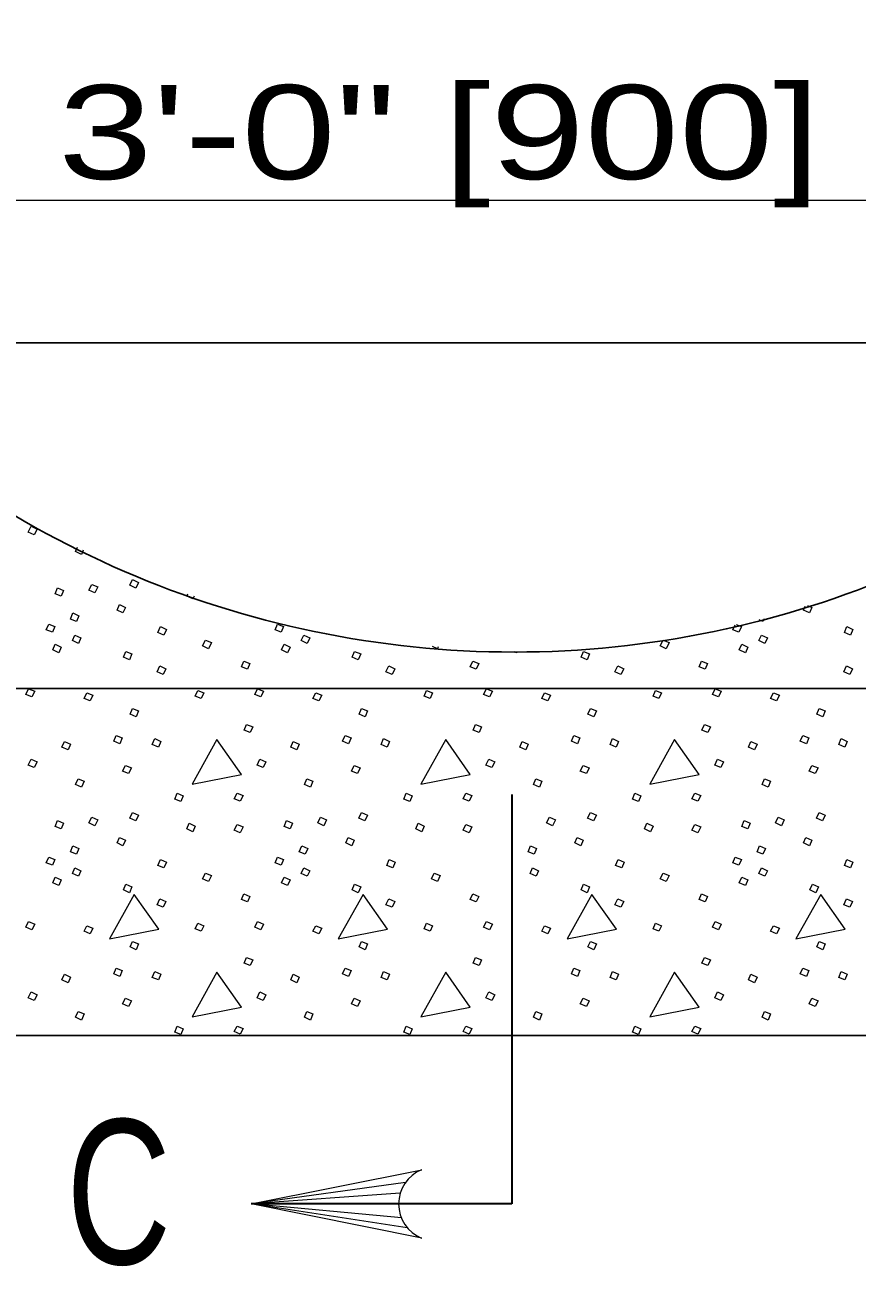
# Model space of a CAD drawing. Extents: x 1083.1 to 1123, y 697.4 to 741.4.
# Drawn here: x 1093.443 to 1094.824, y 721.297 to 723.357 of the extents above; entities that cross this region are included whole.
import ezdxf

# ---------------------------------------------------------------- set-up
doc = ezdxf.new("R2010")
doc.units = 0
doc.header["$LTSCALE"] = 0.062
doc.layers.add('1', color=7, linetype='Continuous', lineweight=13)

msp = doc.modelspace()

# ---------------------------------------------------------------- linework, layer by layer
at = {"layer": '1'}
for p, q in [((1095.442, 723.06533), (1093.0675, 723.06533)), ((1094.07458, 721.43558), (1093.81817, 721.39975)), ((1094.06592, 721.41783), (1093.81817, 721.39975)), ((1094.06325, 721.39975), (1093.81817, 721.39975)), ((1094.06783, 721.37667), (1093.81817, 721.39975)), ((1094.07758, 721.36008), (1093.81817, 721.39975))]:
    msp.add_line(p, q, dxfattribs=at)
at = {"layer": '1', "lineweight": 25}
for p, q in [((1093.0675, 722.82933), (1095.442, 722.82933)), ((1092.53542, 722.25542), (1095.96625, 722.25542))]:
    msp.add_line(p, q, dxfattribs=at)
at = {"layer": '1', "lineweight": 35}
for p, q in [((1094.25083, 722.07933), (1094.25083, 721.39975)), ((1094.25083, 721.39975), (1093.81817, 721.39975))]:
    msp.add_line(p, q, dxfattribs=at)
at = {"layer": '1', "lineweight": 25}
msp.add_lwpolyline([(1093.0675, 725.37967), (1092.53542, 725.37967), (1092.53542, 721.67958), (1095.96625, 721.67958), (1095.96625, 725.37967)], dxfattribs=at)
at = {"layer": '1'}
for points in [[(1093.45308, 722.52458), (1093.46308, 722.52), (1093.45842, 722.51067), (1093.44842, 722.51467)], [(1093.49708, 722.42267), (1093.50708, 722.418), (1093.50308, 722.40867), (1093.49308, 722.41267)], [(1093.55375, 722.428), (1093.56375, 722.424), (1093.55908, 722.414), (1093.54908, 722.41867)], [(1093.62167, 722.436), (1093.63167, 722.43133), (1093.627, 722.422), (1093.617, 722.42667)], [(1093.52242, 722.38067), (1093.53242, 722.376), (1093.52842, 722.36675), (1093.51842, 722.37067)], [(1093.59967, 722.39467), (1093.60967, 722.39), (1093.60567, 722.38067), (1093.59575, 722.38533)], [(1093.48242, 722.36208), (1093.49242, 722.35808), (1093.48842, 722.34875), (1093.47842, 722.35275)], [(1093.66767, 722.35808), (1093.67767, 722.35342), (1093.67367, 722.34408), (1093.66367, 722.34808)], [(1093.86225, 722.36208), (1093.87225, 722.35808), (1093.86825, 722.34875), (1093.85825, 722.35275)], [(1094.80717, 722.35808), (1094.81717, 722.35342), (1094.81317, 722.34408), (1094.80317, 722.34808)], [(1093.52575, 722.34408), (1093.53575, 722.33942), (1093.53175, 722.33008), (1093.52175, 722.33475)], [(1093.90558, 722.34408), (1093.91558, 722.33942), (1093.91158, 722.33008), (1093.90158, 722.33475)], [(1094.66517, 722.34408), (1094.67517, 722.33942), (1094.67117, 722.33008), (1094.66117, 722.33475)], [(1093.49308, 722.32875), (1093.50308, 722.32408), (1093.49908, 722.31475), (1093.48908, 722.31942)], [(1093.61033, 722.31675), (1093.62033, 722.31275), (1093.61633, 722.30275), (1093.60633, 722.30742)], [(1093.74233, 722.33542), (1093.75233, 722.33142), (1093.74767, 722.32142), (1093.73767, 722.32608)], [(1093.87292, 722.32875), (1093.88292, 722.32408), (1093.87892, 722.31475), (1093.86892, 722.31942)], [(1093.99017, 722.31675), (1094.00017, 722.31275), (1093.99617, 722.30275), (1093.98617, 722.30742)], [(1094.37, 722.31675), (1094.38, 722.31275), (1094.376, 722.30275), (1094.366, 722.30742)], [(1094.50192, 722.33542), (1094.51192, 722.33142), (1094.50725, 722.32142), (1094.49725, 722.32608)], [(1094.63258, 722.32875), (1094.64258, 722.32408), (1094.63858, 722.31475), (1094.62858, 722.31942)], [(1093.80625, 722.30075), (1093.81625, 722.29675), (1093.81225, 722.28742), (1093.80225, 722.29142)], [(1094.18608, 722.30075), (1094.19608, 722.29675), (1094.19208, 722.28742), (1094.18208, 722.29142)], [(1094.56592, 722.30075), (1094.57592, 722.29675), (1094.57192, 722.28742), (1094.56192, 722.29142)], [(1093.667, 722.29275), (1093.677, 722.28808), (1093.67233, 722.27875), (1093.66233, 722.28275)], [(1094.04683, 722.29275), (1094.05683, 722.28808), (1094.05217, 722.27875), (1094.04217, 722.28275)], [(1094.42667, 722.29275), (1094.43667, 722.28808), (1094.432, 722.27875), (1094.422, 722.28275)], [(1094.8065, 722.29275), (1094.8165, 722.28808), (1094.81183, 722.27875), (1094.80183, 722.28275)], [(1093.44908, 722.25475), (1093.45908, 722.25075), (1093.45442, 722.24142), (1093.44442, 722.24542)], [(1093.82892, 722.25475), (1093.83892, 722.25075), (1093.83425, 722.24142), (1093.82425, 722.24542)], [(1094.20875, 722.25475), (1094.21875, 722.25075), (1094.21408, 722.24142), (1094.20408, 722.24542)], [(1094.58858, 722.25475), (1094.59858, 722.25075), (1094.59392, 722.24142), (1094.58392, 722.24542)], [(1093.54575, 722.24808), (1093.55575, 722.24408), (1093.55108, 722.23475), (1093.54108, 722.23875)], [(1093.72967, 722.25208), (1093.73967, 722.24808), (1093.73567, 722.23875), (1093.72567, 722.24275)], [(1093.92558, 722.24808), (1093.93558, 722.24408), (1093.93092, 722.23475), (1093.92092, 722.23875)], [(1094.1095, 722.25208), (1094.1195, 722.24808), (1094.1155, 722.23875), (1094.1055, 722.24275)], [(1094.30533, 722.24808), (1094.31533, 722.24408), (1094.31067, 722.23475), (1094.30075, 722.23875)], [(1094.48925, 722.25208), (1094.49925, 722.24808), (1094.49525, 722.23875), (1094.48533, 722.24275)], [(1094.68517, 722.24808), (1094.69517, 722.24408), (1094.6905, 722.23475), (1094.6805, 722.23875)], [(1093.62167, 722.22217), (1093.63167, 722.21817), (1093.62767, 722.20817), (1093.61767, 722.21283)], [(1094.0015, 722.22217), (1094.0115, 722.21817), (1094.0075, 722.20817), (1093.9975, 722.21283)], [(1094.38133, 722.22217), (1094.39133, 722.21817), (1094.38733, 722.20817), (1094.37733, 722.21283)], [(1094.76117, 722.22217), (1094.77117, 722.21817), (1094.76717, 722.20817), (1094.75717, 722.21283)], [(1093.81092, 722.1955), (1093.82092, 722.1915), (1093.81692, 722.18217), (1093.80692, 722.18617)], [(1094.19075, 722.1955), (1094.20075, 722.1915), (1094.19675, 722.18217), (1094.18675, 722.18617)], [(1094.57058, 722.1955), (1094.58058, 722.1915), (1094.57658, 722.18217), (1094.56658, 722.18617)], [(1093.59442, 722.1775), (1093.60433, 722.1735), (1093.60033, 722.1635), (1093.59042, 722.16817)], [(1093.65833, 722.17217), (1093.66833, 722.1675), (1093.66433, 722.15817), (1093.65433, 722.16217)], [(1093.76167, 722.17083), (1093.72033, 722.09683), (1093.80225, 722.11283)], [(1093.97417, 722.1775), (1093.98417, 722.1735), (1093.98017, 722.1635), (1093.97017, 722.16817)], [(1094.03817, 722.17217), (1094.04817, 722.1675), (1094.04417, 722.15817), (1094.03417, 722.16217)], [(1094.14142, 722.17083), (1094.10017, 722.09683), (1094.18208, 722.11283)], [(1094.354, 722.1775), (1094.364, 722.1735), (1094.36, 722.1635), (1094.35, 722.16817)], [(1094.418, 722.17217), (1094.428, 722.1675), (1094.424, 722.15817), (1094.414, 722.16217)], [(1094.52125, 722.17083), (1094.48, 722.09683), (1094.56192, 722.11283)], [(1094.73383, 722.1775), (1094.74383, 722.1735), (1094.73983, 722.1635), (1094.72983, 722.16817)], [(1094.79783, 722.17217), (1094.80783, 722.1675), (1094.80383, 722.15817), (1094.79383, 722.16217)], [(1093.50842, 722.1675), (1093.51842, 722.16283), (1093.51442, 722.1535), (1093.50442, 722.15817)], [(1093.88825, 722.1675), (1093.89825, 722.16283), (1093.89425, 722.1535), (1093.88425, 722.15817)], [(1094.26808, 722.1675), (1094.27808, 722.16283), (1094.27408, 722.1535), (1094.26408, 722.15817)], [(1094.64792, 722.1675), (1094.65792, 722.16283), (1094.65383, 722.1535), (1094.64392, 722.15817)], [(1093.45308, 722.13817), (1093.46308, 722.1335), (1093.45842, 722.12417), (1093.44842, 722.12817)], [(1093.83292, 722.13817), (1093.84292, 722.1335), (1093.83825, 722.12417), (1093.82825, 722.12817)], [(1094.21275, 722.13817), (1094.22275, 722.1335), (1094.21808, 722.12417), (1094.20808, 722.12817)], [(1094.59258, 722.13817), (1094.60258, 722.1335), (1094.59792, 722.12417), (1094.58792, 722.12817)], [(1093.60967, 722.1275), (1093.61967, 722.1235), (1093.615, 722.11417), (1093.605, 722.11817)], [(1093.9895, 722.1275), (1093.9995, 722.1235), (1093.99483, 722.11417), (1093.98483, 722.11817)], [(1094.36933, 722.1275), (1094.37933, 722.1235), (1094.37467, 722.11417), (1094.36467, 722.11817)], [(1094.74917, 722.1275), (1094.75917, 722.1235), (1094.7545, 722.11417), (1094.7445, 722.11817)], [(1093.53108, 722.1055), (1093.54108, 722.1015), (1093.53708, 722.0915), (1093.52708, 722.09617)], [(1093.91092, 722.1055), (1093.92092, 722.1015), (1093.91692, 722.0915), (1093.90692, 722.09617)], [(1094.29075, 722.1055), (1094.30075, 722.1015), (1094.29675, 722.0915), (1094.28675, 722.09617)], [(1094.6705, 722.1055), (1094.6805, 722.1015), (1094.6765, 722.0915), (1094.6665, 722.09617)], [(1093.69567, 722.08158), (1093.70567, 722.07692), (1093.70167, 722.06758), (1093.69167, 722.07158)], [(1093.79492, 722.08158), (1093.80492, 722.07758), (1093.80025, 722.06825), (1093.79025, 722.07225)], [(1094.0755, 722.08158), (1094.0855, 722.07692), (1094.0815, 722.06758), (1094.0715, 722.07158)], [(1094.17475, 722.08158), (1094.18475, 722.07758), (1094.18008, 722.06825), (1094.17008, 722.07225)], [(1094.45533, 722.08158), (1094.46533, 722.07692), (1094.46133, 722.06758), (1094.45133, 722.07158)], [(1094.55458, 722.08158), (1094.56458, 722.07758), (1094.55992, 722.06825), (1094.54992, 722.07225)], [(1093.62167, 722.04958), (1093.63167, 722.04492), (1093.627, 722.03558), (1093.617, 722.04025)], [(1094.0015, 722.04958), (1094.0115, 722.04492), (1094.00683, 722.03558), (1093.99683, 722.04025)], [(1094.38133, 722.04958), (1094.39133, 722.04492), (1094.38667, 722.03558), (1094.37667, 722.04025)], [(1094.76117, 722.04958), (1094.77117, 722.04492), (1094.7665, 722.03558), (1094.7565, 722.04025)], [(1093.49708, 722.03625), (1093.50708, 722.03158), (1093.50308, 722.02225), (1093.49308, 722.02625)], [(1093.55375, 722.04158), (1093.56375, 722.03758), (1093.55908, 722.02758), (1093.54908, 722.03225)], [(1093.71567, 722.03158), (1093.72567, 722.02692), (1093.72167, 722.01758), (1093.71167, 722.02225)], [(1093.79492, 722.02958), (1093.80492, 722.02558), (1093.80025, 722.01558), (1093.79025, 722.02025)], [(1093.87692, 722.03625), (1093.88692, 722.03158), (1093.88292, 722.02225), (1093.87292, 722.02625)], [(1093.93358, 722.04158), (1093.94358, 722.03758), (1093.93892, 722.02758), (1093.92892, 722.03225)], [(1094.0955, 722.03158), (1094.1055, 722.02692), (1094.1015, 722.01758), (1094.0915, 722.02225)], [(1094.17475, 722.02958), (1094.18475, 722.02558), (1094.18008, 722.01558), (1094.17008, 722.02025)], [(1094.31333, 722.04158), (1094.32333, 722.03758), (1094.31867, 722.02758), (1094.30867, 722.03225)], [(1094.47533, 722.03158), (1094.48533, 722.02692), (1094.48133, 722.01758), (1094.47133, 722.02225)], [(1094.55458, 722.02958), (1094.56458, 722.02558), (1094.55992, 722.01558), (1094.54992, 722.02025)], [(1094.63658, 722.03625), (1094.64658, 722.03158), (1094.64258, 722.02225), (1094.63258, 722.02625)], [(1094.69317, 722.04158), (1094.70317, 722.03758), (1094.6985, 722.02758), (1094.6885, 722.03225)], [(1093.59967, 722.00825), (1093.60967, 722.00358), (1093.60567, 721.99425), (1093.59575, 721.99892)], [(1093.9795, 722.00825), (1093.9895, 722.00358), (1093.9855, 721.99425), (1093.9755, 721.99892)], [(1094.35933, 722.00825), (1094.36933, 722.00358), (1094.36533, 721.99425), (1094.35533, 721.99892)], [(1094.73917, 722.00825), (1094.74917, 722.00358), (1094.74517, 721.99425), (1094.73517, 721.99892)], [(1093.52242, 721.99425), (1093.53242, 721.98958), (1093.52842, 721.98025), (1093.51842, 721.98425)], [(1093.90225, 721.99425), (1093.91225, 721.98958), (1093.90825, 721.98025), (1093.89825, 721.98425)], [(1094.28208, 721.99425), (1094.29208, 721.98958), (1094.28808, 721.98025), (1094.27808, 721.98425)], [(1094.66183, 721.99425), (1094.67183, 721.98958), (1094.66783, 721.98025), (1094.65792, 721.98425)], [(1093.48242, 721.97558), (1093.49242, 721.97158), (1093.48842, 721.96225), (1093.47842, 721.96625)], [(1093.66767, 721.97158), (1093.67767, 721.96692), (1093.67367, 721.95758), (1093.66367, 721.96158)], [(1093.86225, 721.97558), (1093.87225, 721.97158), (1093.86825, 721.96225), (1093.85825, 721.96625)], [(1094.0475, 721.97158), (1094.0575, 721.96692), (1094.0535, 721.95758), (1094.0435, 721.96158)], [(1094.42733, 721.97158), (1094.43733, 721.96692), (1094.43333, 721.95758), (1094.42333, 721.96158)], [(1094.62192, 721.97558), (1094.63192, 721.97158), (1094.62792, 721.96225), (1094.61792, 721.96625)], [(1094.80717, 721.97158), (1094.81717, 721.96692), (1094.81317, 721.95758), (1094.80317, 721.96158)], [(1093.52575, 721.95758), (1093.53575, 721.95292), (1093.53175, 721.94358), (1093.52175, 721.94825)], [(1093.74233, 721.94892), (1093.75233, 721.94492), (1093.74767, 721.935), (1093.73767, 721.93958)], [(1093.90558, 721.95758), (1093.91558, 721.95292), (1093.91158, 721.94358), (1093.90158, 721.94825)], [(1094.12217, 721.94892), (1094.13208, 721.94492), (1094.12742, 721.935), (1094.1175, 721.93958)], [(1094.28542, 721.95758), (1094.29542, 721.95292), (1094.29142, 721.94358), (1094.28142, 721.94825)], [(1094.50192, 721.94892), (1094.51192, 721.94492), (1094.50725, 721.935), (1094.49725, 721.93958)], [(1094.66517, 721.95758), (1094.67517, 721.95292), (1094.67117, 721.94358), (1094.66117, 721.94825)], [(1093.49308, 721.94225), (1093.50308, 721.93758), (1093.49908, 721.92833), (1093.48908, 721.933)], [(1093.61033, 721.93033), (1093.62033, 721.92633), (1093.61633, 721.91633), (1093.60633, 721.921)], [(1093.87292, 721.94225), (1093.88292, 721.93758), (1093.87892, 721.92833), (1093.86892, 721.933)], [(1093.99017, 721.93033), (1094.00017, 721.92633), (1093.99617, 721.91633), (1093.98617, 721.921)], [(1094.37, 721.93033), (1094.38, 721.92633), (1094.376, 721.91633), (1094.366, 721.921)], [(1094.63258, 721.94225), (1094.64258, 721.93758), (1094.63858, 721.92833), (1094.62858, 721.933)], [(1094.74983, 721.93033), (1094.75983, 721.92633), (1094.75583, 721.91633), (1094.74583, 721.921)], [(1093.62433, 721.91367), (1093.58308, 721.83967), (1093.665, 721.85567)], [(1093.667, 721.90633), (1093.677, 721.90167), (1093.67233, 721.89233), (1093.66233, 721.89633)], [(1093.80625, 721.91433), (1093.81625, 721.91033), (1093.81225, 721.901), (1093.80225, 721.905)], [(1094.00417, 721.91367), (1093.96283, 721.83967), (1094.04483, 721.85567)], [(1094.04683, 721.90633), (1094.05683, 721.90167), (1094.05217, 721.89233), (1094.04217, 721.89633)], [(1094.18608, 721.91433), (1094.19608, 721.91033), (1094.19208, 721.901), (1094.18208, 721.905)], [(1094.384, 721.91367), (1094.34267, 721.83967), (1094.42467, 721.85567)], [(1094.42667, 721.90633), (1094.43667, 721.90167), (1094.432, 721.89233), (1094.422, 721.89633)], [(1094.56592, 721.91433), (1094.57592, 721.91033), (1094.57192, 721.901), (1094.56192, 721.905)], [(1094.76383, 721.91367), (1094.7225, 721.83967), (1094.8045, 721.85567)], [(1094.8065, 721.90633), (1094.8165, 721.90167), (1094.81183, 721.89233), (1094.80183, 721.89633)], [(1093.44908, 721.86833), (1093.45908, 721.86433), (1093.45442, 721.855), (1093.44442, 721.859)], [(1093.72967, 721.86567), (1093.73967, 721.86167), (1093.73567, 721.85233), (1093.72567, 721.85633)], [(1093.82892, 721.86833), (1093.83892, 721.86433), (1093.83425, 721.855), (1093.82425, 721.859)], [(1094.1095, 721.86567), (1094.1195, 721.86167), (1094.1155, 721.85233), (1094.1055, 721.85633)], [(1094.20875, 721.86833), (1094.21875, 721.86433), (1094.21408, 721.855), (1094.20408, 721.859)], [(1094.48925, 721.86567), (1094.49925, 721.86167), (1094.49525, 721.85233), (1094.48533, 721.85633)], [(1094.58858, 721.86833), (1094.59858, 721.86433), (1094.59392, 721.855), (1094.58392, 721.859)], [(1093.54575, 721.86167), (1093.55575, 721.85767), (1093.55108, 721.84833), (1093.54108, 721.85233)], [(1093.92558, 721.86167), (1093.93558, 721.85767), (1093.93092, 721.84833), (1093.92092, 721.85233)], [(1094.30533, 721.86167), (1094.31533, 721.85767), (1094.31067, 721.84833), (1094.30075, 721.85233)], [(1094.68517, 721.86167), (1094.69517, 721.85767), (1094.6905, 721.84833), (1094.6805, 721.85233)], [(1093.62167, 721.83567), (1093.63167, 721.83167), (1093.62767, 721.82167), (1093.61767, 721.82633)], [(1094.0015, 721.83567), (1094.0115, 721.83167), (1094.0075, 721.82167), (1093.9975, 721.82633)], [(1094.38133, 721.83567), (1094.39133, 721.83167), (1094.38733, 721.82167), (1094.37733, 721.82633)], [(1094.76117, 721.83567), (1094.77117, 721.83167), (1094.76717, 721.82167), (1094.75717, 721.82633)], [(1093.81092, 721.809), (1093.82092, 721.805), (1093.81692, 721.79567), (1093.80692, 721.79967)], [(1094.19075, 721.809), (1094.20075, 721.805), (1094.19675, 721.79567), (1094.18675, 721.79967)], [(1094.57058, 721.809), (1094.58058, 721.805), (1094.57658, 721.79567), (1094.56658, 721.79967)], [(1093.50842, 721.78108), (1093.51842, 721.77642), (1093.51442, 721.76708), (1093.50442, 721.77175)], [(1093.59442, 721.79108), (1093.60433, 721.78708), (1093.60033, 721.77708), (1093.59042, 721.78175)], [(1093.65833, 721.78575), (1093.66833, 721.78108), (1093.66433, 721.77175), (1093.65433, 721.77575)], [(1093.76167, 721.78442), (1093.72033, 721.71042), (1093.80225, 721.72642)], [(1093.88825, 721.78108), (1093.89825, 721.77642), (1093.89425, 721.76708), (1093.88425, 721.77175)], [(1093.97417, 721.79108), (1093.98417, 721.78708), (1093.98017, 721.77708), (1093.97017, 721.78175)], [(1094.03817, 721.78575), (1094.04817, 721.78108), (1094.04417, 721.77175), (1094.03417, 721.77575)], [(1094.14142, 721.78442), (1094.10017, 721.71042), (1094.18208, 721.72642)], [(1094.354, 721.79108), (1094.364, 721.78708), (1094.36, 721.77708), (1094.35, 721.78175)], [(1094.418, 721.78575), (1094.428, 721.78108), (1094.424, 721.77175), (1094.414, 721.77575)], [(1094.52125, 721.78442), (1094.48, 721.71042), (1094.56192, 721.72642)], [(1094.64792, 721.78108), (1094.65792, 721.77642), (1094.65383, 721.76708), (1094.64392, 721.77175)], [(1094.73383, 721.79108), (1094.74383, 721.78708), (1094.73983, 721.77708), (1094.72983, 721.78175)], [(1094.79783, 721.78575), (1094.80783, 721.78108), (1094.80383, 721.77175), (1094.79383, 721.77575)], [(1093.45308, 721.75175), (1093.46308, 721.74708), (1093.45842, 721.73775), (1093.44842, 721.74175)], [(1093.60967, 721.74108), (1093.61967, 721.73708), (1093.615, 721.72775), (1093.605, 721.73175)], [(1093.83292, 721.75175), (1093.84292, 721.74708), (1093.83825, 721.73775), (1093.82825, 721.74175)], [(1093.9895, 721.74108), (1093.9995, 721.73708), (1093.99483, 721.72775), (1093.98483, 721.73175)], [(1094.21275, 721.75175), (1094.22275, 721.74708), (1094.21808, 721.73775), (1094.20808, 721.74175)], [(1094.36933, 721.74108), (1094.37933, 721.73708), (1094.37467, 721.72775), (1094.36467, 721.73175)], [(1094.59258, 721.75175), (1094.60258, 721.74708), (1094.59792, 721.73775), (1094.58792, 721.74175)], [(1094.74917, 721.74108), (1094.75917, 721.73708), (1094.7545, 721.72775), (1094.7445, 721.73175)], [(1093.53108, 721.71908), (1093.54108, 721.71508), (1093.53708, 721.70508), (1093.52708, 721.70975)], [(1093.91092, 721.71908), (1093.92092, 721.71508), (1093.91692, 721.70508), (1093.90692, 721.70975)], [(1094.29075, 721.71908), (1094.30075, 721.71508), (1094.29675, 721.70508), (1094.28675, 721.70975)], [(1094.6705, 721.71908), (1094.6805, 721.71508), (1094.6765, 721.70508), (1094.6665, 721.70975)], [(1093.69567, 721.69508), (1093.70567, 721.69042), (1093.70167, 721.68108), (1093.69167, 721.68508)], [(1093.79492, 721.69508), (1093.80492, 721.69108), (1093.80025, 721.68175), (1093.79025, 721.68575)], [(1094.0755, 721.69508), (1094.0855, 721.69042), (1094.0815, 721.68108), (1094.0715, 721.68508)], [(1094.17475, 721.69508), (1094.18475, 721.69108), (1094.18008, 721.68175), (1094.17008, 721.68575)], [(1094.45533, 721.69508), (1094.46533, 721.69042), (1094.46133, 721.68108), (1094.45133, 721.68508)], [(1094.55458, 721.69508), (1094.56458, 721.69108), (1094.55992, 721.68175), (1094.54992, 721.68575)]]:
    msp.add_lwpolyline(points, close=True, dxfattribs=at)
for points in [[(1093.53975, 722.48475), (1093.53708, 722.478), (1093.52708, 722.48267), (1093.53017, 722.48967)], [(1093.72367, 722.40867), (1093.72167, 722.404), (1093.71167, 722.40867), (1093.71325, 722.41242)], [(1094.742, 722.39333), (1094.74917, 722.39), (1094.74517, 722.38067), (1094.73517, 722.38533), (1094.738, 722.392)], [(1094.62358, 722.36142), (1094.63192, 722.35808), (1094.62792, 722.34875), (1094.61792, 722.35275), (1094.62142, 722.36092)], [(1094.66958, 722.37075), (1094.66783, 722.36675), (1094.66167, 722.36917)], [(1094.12883, 722.3245), (1094.12742, 722.32142), (1094.1195, 722.32517)], [(1094.2595, 722.3165), (1094.25875, 722.31475), (1094.25558, 722.31617)], [(1094.10142, 721.34308), (1093.81817, 721.39975), (1094.10142, 721.45633)]]:
    msp.add_lwpolyline(points, dxfattribs=at)
msp.add_arc((1094.12427, 721.3998), 0.06112, 112.08782, 247.91395, dxfattribs=at)
at = {"layer": '1', "lineweight": 25}
msp.add_ellipse((1094.25476, 723.9448), major_axis=(-1.62917, 0), ratio=0.999895, start_param=0.7542896, end_param=2.387303, dxfattribs=at)

# ---------------------------------------------------------------- texts
at = {"layer": '1'}
for s, height, width, p in [('3\'-0" [900]', 0.156, 1.35, (1093.49808, 723.10092)), ('C', 0.24, 0.75, (1093.51167, 721.29992))]:
    msp.add_text(s, height=height, dxfattribs=dict(at, width=width)).set_placement(p)

doc.saveas('drawing.dxf')
